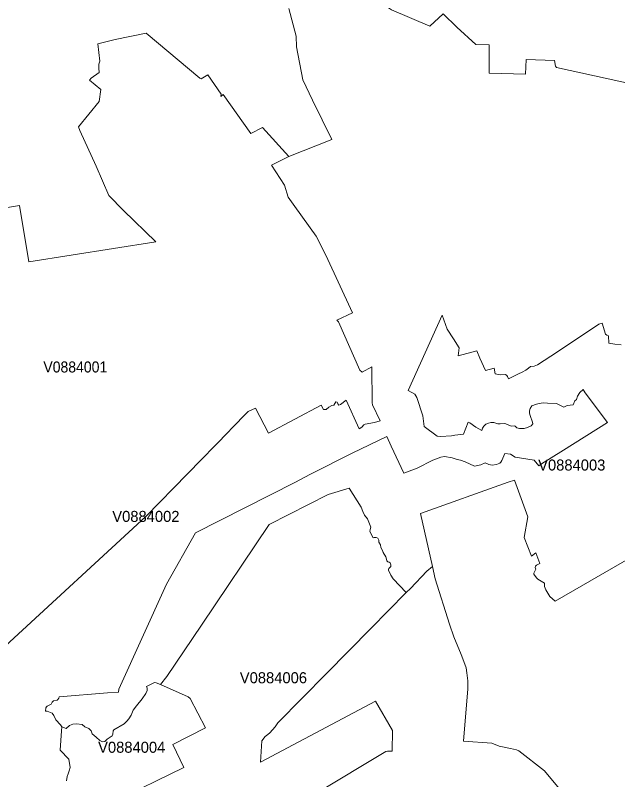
# Model space of a CAD drawing. Extents: x 369010 to 735936, y 6377141 to 6616555.
# Drawn here: x 510926 to 516390, y 6512481 to 6519418 of the extents above; entities that cross this region are included whole.
import ezdxf
from ezdxf.enums import TextEntityAlignment as Align

# ---------------------------------------------------------------- set-up
doc = ezdxf.new("R2010")
doc.units = 0
doc.header["$LTSCALE"] = 40
doc.layers.add('3', color=7, linetype='Continuous', lineweight=13)
doc.layers.add('4', color=7, linetype='Continuous')

msp = doc.modelspace()

# ---------------------------------------------------------------- linework, layer by layer
at = {"layer": '3'}
for points in [[(515225.21, 6519151.53), (515103.07, 6519154.67), (514930.45, 6519309.58), (514806.32, 6519431.73), (514686.66, 6519319.35), (514339.27, 6519467.81), (514228.21, 6519539.63), (514206.2, 6519557.67), (514041.36, 6519582.17), (514031.59, 6519615.27)], [(513407.98, 6519481.54), (513475, 6519229.31), (513477.82, 6519132), (513535.08, 6518832.27), (513620.48, 6518646.74), (513797.08, 6518292.07), (513407.15, 6518137.15), (513249.59, 6518058.21), (513368.09, 6517876.98), (513402.02, 6517768.24), (513460.61, 6517683.34), (513653.91, 6517412.74), (513741.3, 6517241.94), (513984.26, 6516718.78), (513842.59, 6516651.59), (513858.81, 6516637.19), (514049.63, 6516198.94), (514072.14, 6516179.08), (514161.18, 6516228.4), (514163.34, 6515902.19), (514167.47, 6515882.66), (514235, 6515737.35), (514184.85, 6515723.77), (514100.94, 6515706.89), (514087.37, 6515700.11), (514069.49, 6515679.58), (514045, 6515664.36), (513928.15, 6515924.2), (513876.35, 6515885.8), (513859.47, 6515879.02), (513850.86, 6515890.93), (513845.9, 6515907.15), (513832.33, 6515909.63), (513816.11, 6515879.02), (513798.4, 6515875.71), (513771.09, 6515862.96), (513744.94, 6515839.13), (513720.28, 6515839.96), (513699.1, 6515880.67), (513223.93, 6515627.29), (513104.94, 6515851.87), (513037.08, 6515823.9), (512881.18, 6515662.37), (512866.78, 6515645.33), (512110.26, 6514870.44), (510837.04, 6513694.2)], [(513475, 6519229.31), (513407.98, 6519481.54)], [(514339.27, 6519467.81), (514686.66, 6519319.35), (514806.32, 6519431.73), (514930.45, 6519309.58), (515103.07, 6519154.67), (515225.21, 6519151.53), (515224.55, 6518891.69), (515552.41, 6518882.91), (515559.53, 6519016.31), (515817.38, 6519008.2), (515825.16, 6518957.39), (515834.26, 6518944.81), (516524.91, 6518794.2)], [(510837.04, 6513694.2), (512110.26, 6514870.44), (512866.78, 6515645.33), (512881.18, 6515662.37), (513037.08, 6515823.9), (513104.94, 6515851.87), (513223.93, 6515627.29), (513699.1, 6515880.67), (513720.28, 6515839.96), (513744.94, 6515839.13), (513771.09, 6515862.96), (513798.4, 6515875.71), (513816.11, 6515879.02), (513832.33, 6515909.63), (513845.9, 6515907.15), (513850.86, 6515890.93), (513859.47, 6515879.02), (513876.35, 6515885.8), (513928.15, 6515924.2), (514045, 6515664.36), (514069.49, 6515679.58), (514087.37, 6515700.11), (514100.94, 6515706.89), (514184.85, 6515723.77), (514235, 6515737.35), (514167.47, 6515882.66), (514163.34, 6515902.19), (514161.18, 6516228.4), (514072.14, 6516179.08), (514049.63, 6516198.94), (513858.81, 6516637.19), (513842.59, 6516651.59), (513984.26, 6516718.78), (513741.3, 6517241.94), (513653.91, 6517412.74), (513460.61, 6517683.34), (513402.02, 6517768.24), (513368.09, 6517876.98), (513249.59, 6518058.21), (513407.15, 6518137.15), (513168.33, 6518399.97), (513063.06, 6518346.85), (512811.66, 6518698.05), (512789.32, 6518681.5), (512791.97, 6518703.18), (512673.47, 6518879.44), (512612.89, 6518840.88), (512599.32, 6518846.5), (512111.91, 6519257.28), (511831.55, 6519199.69), (511673.99, 6519157.98), (511693.19, 6519001.08), (511684.58, 6518975.93), (511684.09, 6518938.85), (511685.24, 6518900.13), (511613.75, 6518848.99), (511598.52, 6518830.95), (511701.3, 6518746.37), (511686.73, 6518635.32), (511498.06, 6518405.6), (511510.14, 6518373), (511659.43, 6518047.95), (511774.78, 6517782.31), (511907.68, 6517646.6), (512201.45, 6517363.59), (511047.89, 6517181.37), (510964.14, 6517690.62), (510195.87, 6517564.84)], [(510195.87, 6517564.84), (510964.14, 6517690.62), (511047.89, 6517181.37), (512201.45, 6517363.59), (511907.68, 6517646.6), (511774.78, 6517782.31), (511659.43, 6518047.95), (511510.14, 6518373), (511498.06, 6518405.6), (511686.73, 6518635.32), (511701.3, 6518746.37), (511598.52, 6518830.95), (511613.75, 6518848.99), (511685.24, 6518900.13), (511684.09, 6518938.85), (511684.58, 6518975.93), (511693.19, 6519001.08), (511673.99, 6519157.98), (511831.55, 6519199.69), (512111.91, 6519257.28), (512599.32, 6518846.5), (512612.89, 6518840.88), (512673.47, 6518879.44), (512791.97, 6518703.18), (512789.32, 6518681.5), (512811.66, 6518698.05), (513063.06, 6518346.85), (513168.33, 6518399.97), (513407.15, 6518137.15), (513797.08, 6518292.07), (513620.48, 6518646.74), (513535.08, 6518832.27), (513477.82, 6519132), (513475, 6519229.31)], [(516524.91, 6518794.2), (515834.26, 6518944.81), (515825.16, 6518957.39), (515817.38, 6519008.2), (515559.53, 6519016.31), (515552.41, 6518882.91), (515224.55, 6518891.69), (515225.21, 6519151.53)], [(515652.71, 6515889.28), (515612.82, 6515872.4), (515596.77, 6515850.22), (515590.81, 6515827.38), (515590.81, 6515806.03), (515594.78, 6515787.49), (515618.61, 6515726.42), (515620.27, 6515711.2), (515606.7, 6515692.49), (515572.77, 6515677.1), (515540.49, 6515667.83), (515499.78, 6515668.66), (515475.29, 6515674.62), (515460.72, 6515689.85), (515453.11, 6515693.32), (515424.31, 6515689.85), (515375.98, 6515711.2), (515359.76, 6515713.68), (515323.35, 6515710.2), (515303.82, 6515710.2), (515268.07, 6515722.45), (515239.28, 6515721.62), (515217.1, 6515717.48), (515195.09, 6515706.4), (515176.39, 6515690.18), (515164.47, 6515671.47), (515157.85, 6515651.12), (515103.4, 6515680.91), (515049.94, 6515720.79), (515034.71, 6515725.1), (514992.35, 6515615.53), (514913.73, 6515608.42), (514883.28, 6515601.8), (514881.13, 6515601.47), (514783.15, 6515594.68), (514751.7, 6515598.16), (514633.86, 6515686.54), (514621.95, 6515782.53), (514567.66, 6515950.68), (514550.45, 6515980.64), (514489.38, 6516011.92), (514644.62, 6516355.5), (514798.87, 6516696.61), (514842.23, 6516570.16), (514899.5, 6516481.62), (514951.96, 6516400.69), (514944.51, 6516326.71), (515111.51, 6516373.54), (515140.8, 6516306.68), (515189.63, 6516195.13), (515269.56, 6516215.16), (515279.66, 6516163.35), (515327.99, 6516154.08), (515372.18, 6516157.39), (515384.09, 6516150.61), (515390.88, 6516140.35), (515400.15, 6516119.99), (515491.67, 6516164.84), (515522.29, 6516178.58), (515556.22, 6516198.94), (515579.88, 6516214.99), (515598.59, 6516232.04), (515632.51, 6516235.35), (515661.48, 6516246.44), (515843.2, 6516363.45), (516219.89, 6516614.02), (516250.51, 6516623.45), (516281.12, 6516525.81), (516292.88, 6516513.89), (516306.28, 6516508.26), (516309.76, 6516442.89), (516363.05, 6516434.28), (516421.97, 6516428.99)], [(515400.15, 6516119.99), (515390.88, 6516140.35), (515384.09, 6516150.61), (515372.18, 6516157.39), (515327.99, 6516154.08), (515279.66, 6516163.35), (515269.56, 6516215.16), (515189.63, 6516195.13), (515140.8, 6516306.68), (515111.51, 6516373.54), (514944.51, 6516326.71), (514951.96, 6516400.69), (514899.5, 6516481.62), (514842.23, 6516570.16), (514798.87, 6516696.61), (514644.62, 6516355.5)], [(516421.97, 6516428.99), (516363.05, 6516434.28), (516309.76, 6516442.89), (516306.28, 6516508.26), (516292.88, 6516513.89), (516281.12, 6516525.81), (516250.51, 6516623.45), (516219.89, 6516614.02), (515843.2, 6516363.45), (515661.48, 6516246.44), (515632.51, 6516235.35), (515598.59, 6516232.04), (515579.88, 6516214.99), (515556.22, 6516198.94), (515522.29, 6516178.58), (515491.67, 6516164.84), (515400.15, 6516119.99)], [(514644.62, 6516355.5), (514489.38, 6516011.92), (514550.45, 6515980.64), (514567.66, 6515950.68), (514621.95, 6515782.53), (514633.86, 6515686.54), (514751.7, 6515598.16), (514783.15, 6515594.68), (514881.13, 6515601.47), (514883.28, 6515601.8), (514913.73, 6515608.42), (514992.35, 6515615.53), (515034.71, 6515725.1), (515049.94, 6515720.79), (515103.4, 6515680.91), (515157.85, 6515651.12), (515164.47, 6515671.47), (515176.39, 6515690.18), (515195.09, 6515706.4), (515217.1, 6515717.48), (515239.28, 6515721.62), (515268.07, 6515722.45), (515303.82, 6515710.2), (515323.35, 6515710.2), (515359.76, 6515713.68), (515375.98, 6515711.2), (515424.31, 6515689.85), (515453.11, 6515693.32), (515460.72, 6515689.85), (515475.29, 6515674.62), (515499.78, 6515668.66), (515540.49, 6515667.83), (515572.77, 6515677.1), (515606.7, 6515692.49), (515620.27, 6515711.2), (515618.61, 6515726.42), (515594.78, 6515787.49), (515590.81, 6515806.03), (515590.81, 6515827.38), (515596.77, 6515850.22), (515612.82, 6515872.4), (515652.71, 6515889.28), (515678.19, 6515895.24), (515712.95, 6515902.02), (515753.66, 6515896.89), (515835.09, 6515893.58), (515882.59, 6515869.75), (515901.29, 6515862.96), (515930.75, 6515876.53), (515987.69, 6515881.66), (516002.91, 6515920.72), (516015.66, 6515932.64), (516024.92, 6515960.78), (516047.1, 6515994.7), (516075.9, 6516021.85), (516095.43, 6515991.23), (516297.84, 6515721.29), (515899.31, 6515472.37), (515698.55, 6515346.92), (515675.55, 6515330.7), (515631.52, 6515380.85), (515458.74, 6515407.99), (515417.03, 6515436.13), (515367.87, 6515442.09), (515339.9, 6515377.37), (515331.46, 6515362.98), (515320.37, 6515352.88), (515291.58, 6515341.79), (515251.86, 6515336.66), (515222.06, 6515342.62), (515188.14, 6515356.19), (515147.42, 6515339.14), (515105.05, 6515329.05), (515089.83, 6515327.39), (515006.58, 6515364.63), (514964.21, 6515380.85), (514935.41, 6515387.64), (514888.91, 6515401.04), (514820.22, 6515413.79), (514787.12, 6515407), (514713.31, 6515379.86), (514571.63, 6515307.7), (514449.82, 6515263.67), (514335.13, 6515509.12), (514297.23, 6515594.52), (513981.45, 6515445.56), (513604.59, 6515254.74), (513462.1, 6515177.45), (512559.44, 6514721.81), (512297.28, 6514255.75), (511866.31, 6513303.44), (511860.35, 6513276.14), (511761.87, 6513267.69), (511324.45, 6513233.93), (511321.8, 6513221.19), (511312.53, 6513209.27), (511304.09, 6513203.48), (511271.82, 6513195.7), (511260.73, 6513184.78), (511249.8, 6513167.73)], [(511390.81, 6512469.47), (511395.94, 6512508.53), (511406.04, 6512533.19), (511415.47, 6512560.33), (511422.26, 6512590.95), (511412, 6512667.41), (511333.05, 6512747.35), (511344.8, 6512925.43), (511348.94, 6512961.84), (511337.02, 6512978.89), (511293.83, 6513023.91), (511275.13, 6513061.97), (511258.91, 6513084.15), (511215.71, 6513102.85), (511200.48, 6513103.18), (511203.96, 6513131.98), (511209.09, 6513141.42), (511214.05, 6513148.2), (511239.54, 6513160.12), (511249.8, 6513167.73), (511260.73, 6513184.78), (511271.82, 6513195.7), (511304.09, 6513203.48), (511312.53, 6513209.27), (511321.8, 6513221.19), (511324.45, 6513233.93), (511761.87, 6513267.69), (511860.35, 6513276.14), (511866.31, 6513303.44), (512297.28, 6514255.75), (512559.44, 6514721.81), (513462.1, 6515177.45), (513604.59, 6515254.74), (513981.45, 6515445.56), (514297.23, 6515594.52), (514335.13, 6515509.12), (514449.82, 6515263.67), (514571.63, 6515307.7), (514713.31, 6515379.86), (514787.12, 6515407), (514820.22, 6515413.79), (514888.91, 6515401.04), (514935.41, 6515387.64), (514964.21, 6515380.85), (515006.58, 6515364.63), (515089.83, 6515327.39), (515105.05, 6515329.05), (515147.42, 6515339.14), (515188.14, 6515356.19), (515222.06, 6515342.62), (515251.86, 6515336.66), (515291.58, 6515341.79), (515320.37, 6515352.88), (515331.46, 6515362.98), (515339.9, 6515377.37), (515367.87, 6515442.09), (515417.03, 6515436.13), (515458.74, 6515407.99), (515631.52, 6515380.85), (515675.55, 6515330.7), (515698.55, 6515346.92), (515899.31, 6515472.37), (516297.84, 6515721.29), (516095.43, 6515991.23), (516075.9, 6516021.85), (516047.1, 6515994.7), (516024.92, 6515960.78), (516015.66, 6515932.64), (516002.91, 6515920.72), (515987.69, 6515881.66), (515930.75, 6515876.53), (515901.29, 6515862.96), (515882.59, 6515869.75), (515835.09, 6515893.58), (515753.66, 6515896.89), (515712.95, 6515902.02), (515678.19, 6515895.24), (515652.71, 6515889.28)], [(511249.8, 6513167.73), (511239.54, 6513160.12), (511214.05, 6513148.2), (511209.09, 6513141.42), (511203.96, 6513131.98), (511200.48, 6513103.18), (511215.71, 6513102.85), (511258.91, 6513084.15), (511275.13, 6513061.97), (511293.83, 6513023.91), (511337.02, 6512978.89), (511348.94, 6512961.84), (511387.83, 6512945.79), (511418.45, 6512972.1), (511446.42, 6512984.85), (511481.18, 6512987.33), (511532.32, 6512980.88), (511556.81, 6512959.53), (511592.56, 6512944.3), (511612.92, 6512923.12), (511623.84, 6512897.63), (511659.59, 6512865.35), (511692.69, 6512837.22), (511715.53, 6512823.65), (511738.37, 6512827.12), (511759.72, 6512847.48), (511775.77, 6512861.05), (511803.25, 6512878.43), (511811.69, 6512895.48), (511813.34, 6512924.27), (511818.47, 6512934.54), (511912.65, 6512987.17), (511938.13, 6513011), (511956.84, 6513033.01), (511975.37, 6513065.28), (511993.74, 6513110.47), (512024.2, 6513151.35), (512076.83, 6513214.07), (512110.92, 6513262.07), (512121.84, 6513290.87), (512121.84, 6513310.39), (512116.05, 6513327.44), (512189.7, 6513362.2), (512204.26, 6513360.54), (512241.5, 6513343.99), (512300.75, 6513415.99), (512615.71, 6513883.2), (513228.73, 6514797.12), (513765.13, 6515070.03), (513954.3, 6515126.97), (514063.54, 6514953.19), (514077.11, 6514914.13), (514094.82, 6514880.2), (514121.96, 6514849.58), (514149.6, 6514771.79), (514143.64, 6514752.27), (514140.99, 6514731.91), (514170.78, 6514674.98), (514181.71, 6514680.11), (514197.93, 6514678.45), (514213.15, 6514671.67), (514222.42, 6514655.45), (514222.42, 6514636.08), (514237.81, 6514612.25), (514242.78, 6514588.58), (514258.17, 6514559.62), (514264.13, 6514543.56), (514286.14, 6514503.51), (514292.93, 6514482.33), (514295.41, 6514466.27), (514305.67, 6514457.67), (514317.42, 6514456.01), (514326.03, 6514447.57), (514332.81, 6514432.18), (514333.64, 6514416.95), (514326.03, 6514408.51), (514314.11, 6514398.25), (514309.81, 6514392.29), (514312.45, 6514383.69), (514333.64, 6514336.19), (514354, 6514303.09), (514470.51, 6514180.28), (514510.4, 6514215.04), (514658.19, 6514373.76), (514708.84, 6514414.31), (514600.6, 6514896.25), (515395.68, 6515180.59), (515453.27, 6515199.29), (515574.26, 6514866.46), (515541.65, 6514679.11), (515606.86, 6514510.96), (515647.58, 6514540.59), (515685.14, 6514442.94), (515652.87, 6514426.88), (515643.6, 6514418.28), (515640.96, 6514405.53), (515646.91, 6514390.31), (515628.21, 6514354.72), (515629.2, 6514346.12), (515654.53, 6514313.02)], [(516508.36, 6514496.89), (515823.51, 6514102.5), (515773.52, 6514142.38), (515737.11, 6514204.45), (515727.51, 6514234.07), (515725.86, 6514264.69), (515667.27, 6514301.93), (515654.53, 6514313.02), (515629.2, 6514346.12), (515628.21, 6514354.72), (515646.91, 6514390.31), (515640.96, 6514405.53), (515643.6, 6514418.28), (515652.87, 6514426.88), (515685.14, 6514442.94), (515647.58, 6514540.59), (515606.86, 6514510.96), (515541.65, 6514679.11), (515574.26, 6514866.46), (515453.27, 6515199.29), (515395.68, 6515180.59), (514600.6, 6514896.25), (514708.84, 6514414.31), (514735.98, 6514304.58), (514863.58, 6513893.8), (514904.3, 6513778.27), (514971.33, 6513616.91), (515003.6, 6513529.03), (515014.69, 6513496.59), (515023.13, 6513450.74), (515029.91, 6513378.58), (515031.57, 6513305.6), (514991.02, 6512830.6), (515247.55, 6512813.72), (515316.24, 6512784.75), (515417.19, 6512762.74), (515473.13, 6512752.98), (515492.66, 6512741.89), (515727.68, 6512561.82), (515920.33, 6512327.3)], [(513659.21, 6512359.41), (514287.13, 6512735.43), (514301.86, 6512739.9), (514344.23, 6512738.25), (514348.87, 6512928.74), (514193.79, 6513193.71), (513151.44, 6512638.61), (513163.19, 6512832.25), (513192.99, 6512872.14), (513215.83, 6512891.67), (513233.7, 6512905.24), (513282.85, 6512960.52), (513306.69, 6512996.1), (513747.92, 6513445.78), (514150.76, 6513852.42), (514470.51, 6514180.28), (514354, 6514303.09), (514333.64, 6514336.19), (514312.45, 6514383.69), (514309.81, 6514392.29), (514314.11, 6514398.25), (514326.03, 6514408.51), (514333.64, 6514416.95), (514332.81, 6514432.18), (514326.03, 6514447.57), (514317.42, 6514456.01), (514305.67, 6514457.67), (514295.41, 6514466.27), (514292.93, 6514482.33), (514286.14, 6514503.51), (514264.13, 6514543.56), (514258.17, 6514559.62), (514242.78, 6514588.58), (514237.81, 6514612.25), (514222.42, 6514636.08), (514222.42, 6514655.45), (514213.15, 6514671.67), (514197.93, 6514678.45), (514181.71, 6514680.11), (514170.78, 6514674.98), (514140.99, 6514731.91), (514143.64, 6514752.27), (514149.6, 6514771.79), (514121.96, 6514849.58), (514094.82, 6514880.2), (514077.11, 6514914.13), (514063.54, 6514953.19), (513954.3, 6515126.97), (513765.13, 6515070.03), (513228.73, 6514797.12), (512615.71, 6513883.2), (512300.75, 6513415.99), (512241.5, 6513343.99), (512492.74, 6513233.1), (512513.1, 6513218.71), (512650.3, 6512950.26), (512354.21, 6512799.81), (512453.51, 6512590.45), (511821.29, 6512283.28)], [(515654.53, 6514313.02), (515667.27, 6514301.93), (515725.86, 6514264.69), (515727.51, 6514234.07), (515737.11, 6514204.45), (515773.52, 6514142.38), (515823.51, 6514102.5), (516508.36, 6514496.89)], [(515920.33, 6512327.3), (515727.68, 6512561.82), (515492.66, 6512741.89), (515473.13, 6512752.98), (515417.19, 6512762.74), (515316.24, 6512784.75), (515247.55, 6512813.72), (514991.02, 6512830.6), (515031.57, 6513305.6), (515029.91, 6513378.58), (515023.13, 6513450.74), (515014.69, 6513496.59), (515003.6, 6513529.03), (514971.33, 6513616.91), (514904.3, 6513778.27), (514863.58, 6513893.8), (514735.98, 6514304.58), (514708.84, 6514414.31), (514658.19, 6514373.76), (514510.4, 6514215.04), (514470.51, 6514180.28), (514150.76, 6513852.42), (513747.92, 6513445.78), (513306.69, 6512996.1), (513282.85, 6512960.52), (513233.7, 6512905.24), (513215.83, 6512891.67), (513192.99, 6512872.14), (513163.19, 6512832.25), (513151.44, 6512638.61), (514193.79, 6513193.71), (514348.87, 6512928.74), (514344.23, 6512738.25), (514301.86, 6512739.9), (514287.13, 6512735.43), (513659.21, 6512359.41)], [(511821.29, 6512283.28), (512453.51, 6512590.45), (512354.21, 6512799.81), (512650.3, 6512950.26), (512513.1, 6513218.71), (512492.74, 6513233.1), (512241.5, 6513343.99), (512204.26, 6513360.54), (512189.7, 6513362.2), (512116.05, 6513327.44), (512121.84, 6513310.39), (512121.84, 6513290.87), (512110.92, 6513262.07), (512076.83, 6513214.07), (512024.2, 6513151.35), (511993.74, 6513110.47), (511975.37, 6513065.28), (511956.84, 6513033.01), (511938.13, 6513011), (511912.65, 6512987.17), (511818.47, 6512934.54), (511813.34, 6512924.27), (511811.69, 6512895.48), (511803.25, 6512878.43), (511775.77, 6512861.05), (511759.72, 6512847.48), (511738.37, 6512827.12), (511715.53, 6512823.65), (511692.69, 6512837.22), (511659.59, 6512865.35), (511623.84, 6512897.63), (511612.92, 6512923.12), (511592.56, 6512944.3), (511556.81, 6512959.53), (511532.32, 6512980.88), (511481.18, 6512987.33), (511446.42, 6512984.85), (511418.45, 6512972.1), (511387.83, 6512945.79), (511348.94, 6512961.84), (511344.8, 6512925.43), (511333.05, 6512747.35), (511412, 6512667.41), (511422.26, 6512590.95), (511415.47, 6512560.33), (511406.04, 6512533.19), (511395.94, 6512508.53), (511390.81, 6512469.47)]]:
    msp.add_lwpolyline(points, dxfattribs=at)

# ---------------------------------------------------------------- texts
at = {"layer": '4', "width": 0.95}
msp.add_text('V0884001', height=100, dxfattribs=at).set_placement((511469.9, 6516176.6), align=Align.CENTER)
at = {"layer": '4'}
for s, p in [('V0884003', (515973.37, 6515286.79)), ('V0884002', (512110.26, 6514820.43)), ('V0884006', (513267.03, 6513356.14)), ('V0884004', (511981.56, 6512725.17))]:
    msp.add_text(s, height=100, dxfattribs=at).set_placement(p, align=Align.CENTER)

doc.saveas('drawing.dxf')
